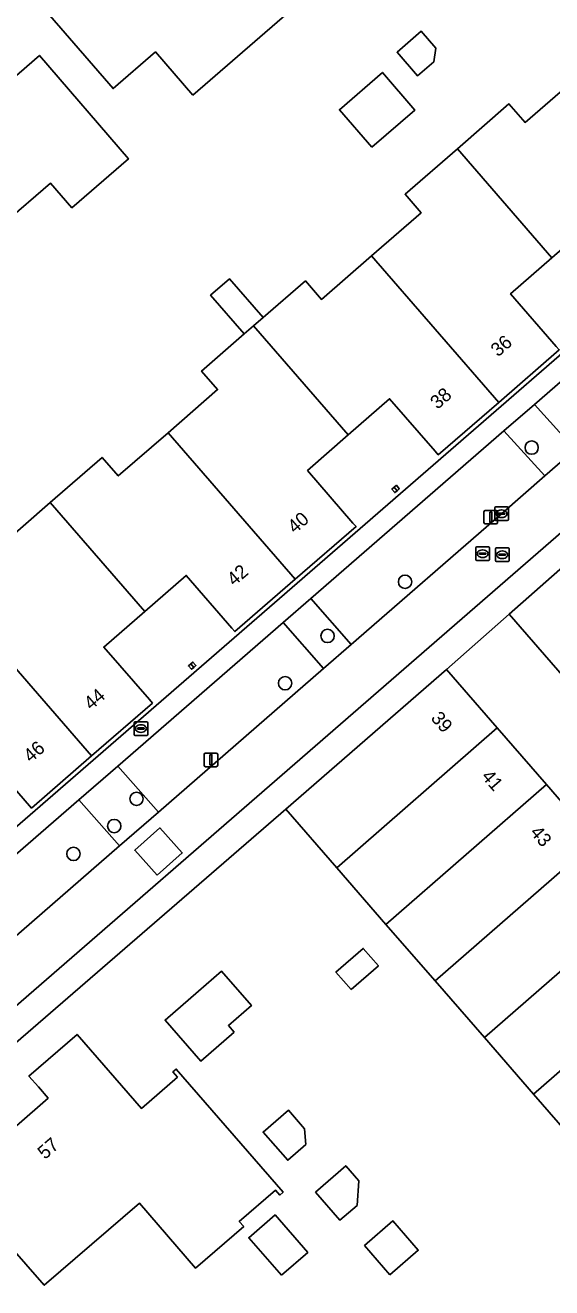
# Model space of a CAD drawing. Extents: x 155887 to 156869, y 383880 to 384678.
# Drawn here: x 156006.3 to 156045, y 384007.6 to 384100.3 of the extents above; entities that cross this region are included whole.
import ezdxf

# ---------------------------------------------------------------- set-up
doc = ezdxf.new("R2010")
doc.units = 0
for name, color, linetype in [('IMGEO_Boom', 7, 'Continuous'), ('IMGEO_Brandkraan', 7, 'Continuous'), ('IMGEO_Erf', 7, 'Continuous'), ('IMGEO_Groenvoorziening', 7, 'Continuous'), ('IMGEO_Kolk', 7, 'Continuous'), ('IMGEO_Lichtmast', 7, 'Continuous'), ('IMGEO_Pand', 7, 'Continuous'), ('IMGEO_Pand_nummerreeks', 7, 'Continuous'), ('IMGEO_Parkeervlak_open', 7, 'Continuous'), ('IMGEO_Rijbaan_lokaal_gesloten', 7, 'Continuous'), ('IMGEO_Rijbaan_lokaal_open', 7, 'Continuous'), ('IMGEO_Rioolput', 7, 'Continuous'), ('IMGEO_Voetpad_open', 7, 'Continuous')]:
    doc.layers.add(name, color=color, linetype=linetype)

msp = doc.modelspace()

# ---------------------------------------------------------------- linework, layer by layer
at = {"layer": 'IMGEO_Boom'}
for centre in [(156043.523, 384069.259), (156034.219, 384059.41), (156028.528, 384055.429), (156025.406, 384051.958), (156014.488, 384043.467), (156012.856, 384041.472), (156009.857, 384039.424)]:
    msp.add_circle(centre, 0.489, dxfattribs=at)
at = {"layer": 'IMGEO_Brandkraan'}
for p, q in [((156014.312, 384048.203), (156014.312, 384049.055)), ((156014.387, 384049.129), (156015.239, 384049.129)), ((156014.8, 384048.909), (156014.825, 384048.909)), ((156015.313, 384049.055), (156015.313, 384048.203)), ((156015.239, 384048.129), (156014.387, 384048.129)), ((156014.571, 384048.623), (156014.571, 384048.635)), ((156015.009, 384048.586), (156014.611, 384048.586)), ((156014.614, 384048.672), (156015.012, 384048.672)), ((156014.823, 384048.349), (156014.798, 384048.349)), ((156015.055, 384048.635), (156015.055, 384048.623))]:
    msp.add_line(p, q, dxfattribs=at)
for points in [[(156014.312, 384048.203), (156014.312, 384049.055)], [(156014.387, 384049.129), (156015.239, 384049.129)], [(156015.313, 384049.055), (156015.313, 384048.203)], [(156015.239, 384048.129), (156014.387, 384048.129)]]:
    msp.add_lwpolyline(points, dxfattribs=at)
for centre, radius, start, end in [((156014.389, 384049.053), 0.0765, 91.55205, 178.44795), ((156014.389, 384049.053), 0.0765, 91.55205, 178.44795), ((156015.237, 384049.053), 0.0765, 1.55205, 88.44795), ((156015.237, 384049.053), 0.0765, 1.55205, 88.44795), ((156014.389, 384048.205), 0.0765, 181.55205, 268.44795), ((156014.389, 384048.205), 0.0765, 181.55205, 268.44795), ((156014.611, 384048.632), 0.0403, 85.87752, 175.75265), ((156014.608, 384048.622), 0.0366, 178.93798, 274.71019), ((156015.012, 384048.629), 0.043, 264.86636, 352.45326), ((156015.016, 384048.634), 0.0386, 1.73085, 96.63898), ((156015.237, 384048.205), 0.0765, 271.55205, 358.44795), ((156015.237, 384048.205), 0.0765, 271.55205, 358.44795)]:
    msp.add_arc(centre, radius, start, end, dxfattribs=at)
for centre, major_axis, ratio, start_param, end_param in [((156014.799, 384048.629), (-0.387, 0.002), 0.722429, 4.712389, 7.853982), ((156014.824, 384048.629), (-0.39, 0.002), 0.717154, 1.570796, 4.712389)]:
    msp.add_ellipse(centre, major_axis=major_axis, ratio=ratio, start_param=start_param, end_param=end_param, dxfattribs=at)
at = {"layer": 'IMGEO_Erf'}
for points in [[(156000, 384036.51), (156086.442, 384111.494)], [(156004.357, 384061.931), (156008.144, 384065.22), (156011.967, 384068.54), (156013.147, 384067.181), (156016.805, 384070.358), (156020.448, 384073.521), (156019.268, 384074.88), (156022.407, 384077.606), (156019.931, 384080.457), (156021.317, 384081.661), (156023.793, 384078.81), (156026.9, 384081.509), (156028.081, 384080.15), (156031.759, 384083.344), (156035.404, 384086.51), (156034.224, 384087.869), (156038.066, 384091.206), (156041.856, 384094.498), (156043.036, 384093.139), (156046.712, 384096.331), (156050.36, 384099.499), (156049.179, 384100.858)], [(156045.01, 384083.206), (156041.979, 384080.565), (156045.334, 384076.7)], [(156045.551, 384076.449), (156041.099, 384072.586), (156036.66, 384068.734), (156036.436, 384068.993), (156033.088, 384072.85), (156030.052, 384070.199), (156027.054, 384067.58), (156030.396, 384063.718), (156030.62, 384063.459), (156026.156, 384059.596), (156021.717, 384055.755), (156021.498, 384056.008), (156018.151, 384059.876), (156015.092, 384057.224), (156012.084, 384054.617), (156015.438, 384050.755), (156015.657, 384050.502), (156011.193, 384046.625), (156006.776, 384042.79), (156003.203, 384046.905)], [(156043.663, 384021.784), (156040.047, 384025.939), (156036.43, 384030.094), (156032.814, 384034.249), (156029.198, 384038.404), (156025.456, 384042.703), (156001.423, 384021.932), (156000, 384020.578)], [(155998.041, 384016.855), (156002.964, 384011.173), (156002.615, 384006.624), (156067.288, 384002.076), (156067.79, 384009.998), (156067.854, 384010.996), (156068.011, 384013.475), (156058.272, 384004.999), (156054.512, 384009.319), (156050.896, 384013.474), (156047.286, 384017.621), (156043.663, 384021.784)]]:
    msp.add_lwpolyline(points, dxfattribs=at)
for points in [[(156018.63, 384095.142), (156015.879, 384098.319), (156012.774, 384095.631), (156006.36, 384103.049), (156011.945, 384107.878), (156012.481, 384107.258), (156015.278, 384109.676), (156019.537, 384104.767), (156022.091, 384106.982), (156026.467, 384101.929)], [(156036.482, 384098.606), (156036.335, 384097.591), (156035.138, 384096.555), (156033.63, 384098.298), (156035.412, 384099.841)], [(156009.74, 384086.874), (156008.177, 384088.681), (156001.341, 384082.796), (156000, 384084.31), (155993.531, 384091.902), (155999.389, 384096.973), (155999.573, 384096.756), (155999.796, 384096.945), (156000, 384096.943), (156003.288, 384096.705), (156004.362, 384095.46), (156007.36, 384098.066), (156013.899, 384090.47)], [(156031.79, 384091.317), (156029.396, 384094.081), (156032.554, 384096.817), (156034.948, 384094.052)], [(156033.581, 384066.494), (156033.799, 384066.23), (156033.64, 384066.098), (156033.468, 384065.956), (156033.25, 384066.22), (156033.416, 384066.357)], [(156041.863, 384057.029), (156037.26, 384052.977), (156041, 384048.672), (156044.612, 384044.514), (156048.224, 384040.356), (156051.837, 384036.198), (156055.449, 384032.039), (156059.068, 384027.874), (156062.673, 384023.724), (156066.285, 384019.566), (156070.039, 384015.245), (156074.654, 384019.297)], [(156018.851, 384053.266), (156018.692, 384053.125), (156018.532, 384052.982), (156018.31, 384053.233), (156018.471, 384053.376), (156018.629, 384053.516)], [(156030.257, 384029.462), (156029.142, 384030.743), (156031.145, 384032.486), (156032.26, 384031.205)], [(156021.671, 384026.322), (156019.223, 384024.191), (156016.591, 384027.215), (156019.039, 384029.346), (156020.728, 384030.816), (156022.928, 384028.288), (156021.239, 384026.818)], [(156025.264, 384014.572), (156025.022, 384014.363), (156024.695, 384014.74), (156022.038, 384012.437), (156022.365, 384012.06), (156018.832, 384008.998), (156014.705, 384013.78), (156007.717, 384007.749), (156005.018, 384010.829), (156004.928, 384010.75), (156000.254, 384016.144), (156000.495, 384016.354), (156001.183, 384015.563), (156007.996, 384021.493), (156007.29, 384022.305), (156006.587, 384023.112), (156010.12, 384026.166), (156014.855, 384020.736), (156017.495, 384023.038), (156017.166, 384023.415), (156017.407, 384023.625)], [(156026.924, 384018.071), (156025.597, 384016.92), (156023.796, 384018.996), (156025.657, 384020.611), (156026.844, 384019.244)], [(156027.644, 384014.591), (156029.864, 384016.517), (156030.829, 384015.405), (156030.698, 384013.613), (156029.44, 384012.522)], [(156025.133, 384008.475), (156022.741, 384011.234), (156024.677, 384012.912), (156027.068, 384010.152)], [(156033.111, 384008.515), (156031.25, 384010.66), (156033.329, 384012.464), (156035.19, 384010.319)]]:
    msp.add_lwpolyline(points, close=True, dxfattribs=at)
at = {"layer": 'IMGEO_Groenvoorziening'}
for points in [[(156043.742, 384072.44), (156041.489, 384070.486), (156044.502, 384067.183), (156046.722, 384069.113)], [(156027.305, 384058.183), (156025.27, 384056.417), (156028.241, 384053.048), (156030.268, 384054.81)], [(156016.101, 384042.496), (156013.11, 384045.869), (156010.263, 384043.4), (156013.253, 384040.021)]]:
    msp.add_lwpolyline(points, close=True, dxfattribs=at)
at = {"layer": 'IMGEO_Kolk'}
for p, q in [((156040.808, 384063.979), (156040.808, 384064.831)), ((156040.883, 384064.905), (156041.735, 384064.905)), ((156041.296, 384064.685), (156041.321, 384064.685)), ((156041.809, 384064.831), (156041.809, 384063.979)), ((156041.735, 384063.905), (156040.883, 384063.905)), ((156041.067, 384064.399), (156041.067, 384064.411)), ((156041.505, 384064.362), (156041.107, 384064.362)), ((156041.11, 384064.448), (156041.508, 384064.448)), ((156041.319, 384064.125), (156041.294, 384064.125)), ((156041.551, 384064.411), (156041.551, 384064.399))]:
    msp.add_line(p, q, dxfattribs=at)
for points in [[(156040.808, 384063.979), (156040.808, 384064.831)], [(156040.883, 384064.905), (156041.735, 384064.905)], [(156041.809, 384064.831), (156041.809, 384063.979)], [(156041.735, 384063.905), (156040.883, 384063.905)]]:
    msp.add_lwpolyline(points, dxfattribs=at)
for centre, radius, start, end in [((156040.885, 384064.829), 0.0765, 91.55205, 178.44795), ((156040.885, 384064.829), 0.0765, 91.55205, 178.44795), ((156041.733, 384064.829), 0.0765, 1.55205, 88.44795), ((156041.733, 384064.829), 0.0765, 1.55205, 88.44795), ((156040.885, 384063.981), 0.0765, 181.55205, 268.44795), ((156040.885, 384063.981), 0.0765, 181.55205, 268.44795), ((156041.107, 384064.408), 0.0403, 85.87752, 175.75265), ((156041.104, 384064.398), 0.0366, 178.93798, 274.71019), ((156041.508, 384064.405), 0.043, 264.86636, 352.45326), ((156041.512, 384064.41), 0.0386, 1.73085, 96.63898), ((156041.733, 384063.981), 0.0765, 271.55205, 358.44795), ((156041.733, 384063.981), 0.0765, 271.55205, 358.44795)]:
    msp.add_arc(centre, radius, start, end, dxfattribs=at)
for centre, major_axis, ratio, start_param, end_param in [((156041.295, 384064.405), (-0.387, 0.002), 0.722429, 4.712389, 7.853982), ((156041.32, 384064.405), (-0.39, 0.002), 0.717154, 1.570796, 4.712389)]:
    msp.add_ellipse(centre, major_axis=major_axis, ratio=ratio, start_param=start_param, end_param=end_param, dxfattribs=at)
at = {"layer": 'IMGEO_Lichtmast'}
for p, q in [((156040.018, 384063.755), (156040.018, 384064.555)), ((156040.018, 384064.555), (156040.018, 384063.755)), ((156040.118, 384064.655), (156040.908, 384064.655)), ((156040.908, 384064.655), (156040.118, 384064.655)), ((156041.008, 384064.555), (156041.008, 384063.755)), ((156041.008, 384063.755), (156041.008, 384064.555)), ((156040.908, 384063.655), (156040.118, 384063.655)), ((156040.118, 384063.655), (156040.908, 384063.655)), ((156019.464, 384045.929), (156019.464, 384046.729)), ((156019.464, 384046.729), (156019.464, 384045.929)), ((156019.564, 384046.829), (156020.354, 384046.829)), ((156020.354, 384046.829), (156019.564, 384046.829)), ((156020.454, 384046.729), (156020.454, 384045.929)), ((156020.454, 384045.929), (156020.454, 384046.729)), ((156020.354, 384045.829), (156019.564, 384045.829)), ((156019.564, 384045.829), (156020.354, 384045.829))]:
    msp.add_line(p, q, dxfattribs=at)
for points in [[(156040.438, 384064.53), (156040.588, 384064.53), (156040.588, 384063.78), (156040.438, 384063.78), (156040.438, 384064.53)], [(156019.884, 384046.704), (156020.034, 384046.704), (156020.034, 384045.954), (156019.884, 384045.954), (156019.884, 384046.704)]]:
    msp.add_lwpolyline(points, dxfattribs=at)
for centre, start, end in [((156040.118, 384064.555), 90, 180), ((156040.118, 384064.555), 90, 180), ((156040.118, 384063.755), 180, 270), ((156040.118, 384063.755), 180, 270), ((156040.908, 384064.555), 0, 90), ((156040.908, 384064.555), 360, 90), ((156040.908, 384063.755), 270, 0), ((156040.908, 384063.755), 270, 0), ((156019.564, 384046.729), 90, 180), ((156019.564, 384046.729), 90, 180), ((156020.354, 384046.729), 0, 90), ((156020.354, 384046.729), 360, 90), ((156019.564, 384045.929), 180, 270), ((156019.564, 384045.929), 180, 270), ((156020.354, 384045.929), 270, 0), ((156020.354, 384045.929), 270, 0)]:
    msp.add_arc(centre, 0.1, start, end, dxfattribs=at)
at = {"layer": 'IMGEO_Pand'}
for points in [[(156018.63, 384095.142), (156026.467, 384101.929), (156022.091, 384106.982), (156019.537, 384104.767), (156015.278, 384109.676), (156012.481, 384107.258), (156011.945, 384107.878), (156006.36, 384103.049), (156012.774, 384095.631), (156015.879, 384098.319)], [(156036.482, 384098.606), (156035.412, 384099.841), (156033.63, 384098.298), (156035.138, 384096.555), (156036.335, 384097.591)], [(156001.341, 384082.796), (156008.177, 384088.681), (156009.74, 384086.874), (156013.899, 384090.47), (156007.36, 384098.066), (156004.362, 384095.46), (156003.288, 384096.705), (156000, 384096.943), (155999.796, 384096.945), (155999.573, 384096.756), (155999.389, 384096.973), (155993.531, 384091.902), (156000, 384084.31)], [(156031.79, 384091.317), (156034.948, 384094.052), (156032.554, 384096.817), (156029.396, 384094.081)], [(156045.01, 384083.206), (156048.019, 384085.827), (156051.373, 384081.961), (156051.59, 384081.71), (156056.046, 384085.575), (156046.712, 384096.331), (156043.036, 384093.139), (156041.856, 384094.498), (156038.066, 384091.206)], [(156045.01, 384083.206), (156038.066, 384091.206), (156034.224, 384087.869), (156035.404, 384086.51), (156031.759, 384083.344), (156041.099, 384072.586), (156045.551, 384076.449), (156045.334, 384076.7), (156041.979, 384080.565)], [(156031.759, 384083.344), (156028.081, 384080.15), (156026.9, 384081.509), (156023.793, 384078.81), (156023.098, 384078.206), (156030.052, 384070.199), (156033.088, 384072.85), (156036.436, 384068.993), (156036.66, 384068.734), (156041.099, 384072.586)], [(156022.407, 384077.606), (156023.098, 384078.206), (156023.793, 384078.81), (156021.317, 384081.661), (156019.931, 384080.457)], [(156030.052, 384070.199), (156023.098, 384078.206), (156022.407, 384077.606), (156019.268, 384074.88), (156020.448, 384073.521), (156016.805, 384070.358), (156026.156, 384059.596), (156030.62, 384063.459), (156030.396, 384063.718), (156027.054, 384067.58)], [(156008.144, 384065.22), (156015.092, 384057.224), (156018.151, 384059.876), (156021.498, 384056.008), (156021.717, 384055.755), (156026.156, 384059.596), (156016.805, 384070.358), (156013.147, 384067.181), (156011.967, 384068.54)], [(156033.416, 384066.357), (156033.25, 384066.22), (156033.468, 384065.956), (156033.64, 384066.098)], [(156033.581, 384066.494), (156033.416, 384066.357), (156033.64, 384066.098), (156033.799, 384066.23)], [(156008.144, 384065.22), (156004.357, 384061.931), (156005.537, 384060.572), (156001.81, 384057.418), (156011.193, 384046.625), (156015.657, 384050.502), (156015.438, 384050.755), (156012.084, 384054.617), (156015.092, 384057.224)], [(155993.239, 384052.334), (156000.175, 384044.281), (156003.203, 384046.905), (156006.776, 384042.79), (156011.193, 384046.625), (156001.81, 384057.418), (156000, 384055.886), (155998.161, 384054.268), (155997.053, 384055.544)], [(156018.692, 384053.125), (156018.471, 384053.376), (156018.31, 384053.233), (156018.532, 384052.982)], [(156018.471, 384053.376), (156018.692, 384053.125), (156018.851, 384053.266), (156018.629, 384053.516)], [(156041, 384048.672), (156037.26, 384052.977), (156025.456, 384042.703), (156029.198, 384038.404)], [(156041, 384048.672), (156029.198, 384038.404), (156032.814, 384034.249), (156044.612, 384044.514)], [(156032.814, 384034.249), (156036.43, 384030.094), (156048.224, 384040.356), (156044.612, 384044.514)], [(156051.837, 384036.198), (156048.224, 384040.356), (156036.43, 384030.094), (156040.047, 384025.939)], [(156051.837, 384036.198), (156040.047, 384025.939), (156043.663, 384021.784), (156055.449, 384032.039)], [(156030.257, 384029.462), (156032.26, 384031.205), (156031.145, 384032.486), (156029.142, 384030.743)], [(156043.663, 384021.784), (156047.286, 384017.621), (156059.068, 384027.874), (156055.449, 384032.039)], [(156021.671, 384026.322), (156021.239, 384026.818), (156022.928, 384028.288), (156020.728, 384030.816), (156019.039, 384029.346), (156016.591, 384027.215), (156019.223, 384024.191)], [(156000.495, 384016.354), (156000.254, 384016.144), (156004.928, 384010.75), (156005.018, 384010.829), (156007.717, 384007.749), (156014.705, 384013.78), (156018.832, 384008.998), (156022.365, 384012.06), (156022.038, 384012.437), (156024.695, 384014.74), (156025.022, 384014.363), (156025.264, 384014.572), (156017.407, 384023.625), (156017.166, 384023.415), (156017.495, 384023.038), (156014.855, 384020.736), (156010.12, 384026.166), (156006.587, 384023.112), (156007.29, 384022.305), (156007.996, 384021.493), (156001.183, 384015.563)], [(156026.924, 384018.071), (156026.844, 384019.244), (156025.657, 384020.611), (156023.796, 384018.996), (156025.597, 384016.92)], [(156027.644, 384014.591), (156029.44, 384012.522), (156030.698, 384013.613), (156030.829, 384015.405), (156029.864, 384016.517)], [(156025.133, 384008.475), (156027.068, 384010.152), (156024.677, 384012.912), (156022.741, 384011.234)], [(156033.111, 384008.515), (156035.19, 384010.319), (156033.329, 384012.464), (156031.25, 384010.66)]]:
    msp.add_lwpolyline(points, close=True, dxfattribs=at)
at = {"layer": 'IMGEO_Parkeervlak_open'}
for points in [[(156043.742, 384072.44), (156046.722, 384069.113), (156056.778, 384077.858), (156053.856, 384081.214)], [(156030.268, 384054.81), (156041.308, 384064.405), (156044.502, 384067.183), (156041.489, 384070.486), (156027.305, 384058.183)], [(156025.27, 384056.417), (156013.11, 384045.869), (156016.101, 384042.496), (156028.241, 384053.048)], [(156013.253, 384040.021), (156010.263, 384043.4), (156000, 384034.497), (155998.206, 384032.815), (156000, 384030.616), (156001.101, 384029.459)]]:
    msp.add_lwpolyline(points, close=True, dxfattribs=at)
at = {"layer": 'IMGEO_Rijbaan_lokaal_gesloten'}
for points in [[(156000, 384023.453), (156000.779, 384024.065), (156095.22, 384106.032), (156096.361, 384107.023), (156096.403, 384107.059), (156182.818, 384182.155)], [(156090.359, 384107.06), (156073.437, 384092.345), (156072.575, 384091.595), (156057.667, 384078.631), (156056.778, 384077.858), (156046.722, 384069.113), (156044.502, 384067.183), (156041.308, 384064.405), (156030.268, 384054.81), (156028.241, 384053.048), (156016.101, 384042.496), (156013.253, 384040.021), (156001.101, 384029.459)]]:
    msp.add_lwpolyline(points, dxfattribs=at)
msp.add_lwpolyline([(156016.002, 384037.855), (156014.367, 384039.693), (156016.216, 384041.338), (156017.851, 384039.5)], close=True, dxfattribs=at)
at = {"layer": 'IMGEO_Rijbaan_lokaal_open'}
for points in [[(156046.015, 384060.684), (156041.863, 384057.029), (156074.654, 384019.297), (156078.852, 384022.966), (156074.863, 384027.509), (156063.308, 384040.806), (156062.199, 384042.088)], [(156016.002, 384037.855), (156017.851, 384039.5), (156016.216, 384041.338), (156014.367, 384039.693)]]:
    msp.add_lwpolyline(points, close=True, dxfattribs=at)
at = {"layer": 'IMGEO_Rioolput'}
for p, q in [((156039.419, 384061.046), (156039.419, 384061.898)), ((156039.494, 384061.972), (156040.346, 384061.972)), ((156040.42, 384061.898), (156040.42, 384061.046)), ((156040.934, 384061.895), (156041.786, 384061.895)), ((156040.346, 384060.972), (156039.494, 384060.972)), ((156039.678, 384061.466), (156039.678, 384061.478)), ((156040.116, 384061.429), (156039.718, 384061.429)), ((156039.721, 384061.515), (156040.119, 384061.515)), ((156039.93, 384061.192), (156039.905, 384061.192)), ((156039.907, 384061.752), (156039.932, 384061.752)), ((156040.162, 384061.478), (156040.162, 384061.466)), ((156040.859, 384060.969), (156040.859, 384061.821)), ((156041.118, 384061.389), (156041.118, 384061.401)), ((156041.556, 384061.352), (156041.158, 384061.352)), ((156041.161, 384061.438), (156041.559, 384061.438)), ((156041.37, 384061.115), (156041.345, 384061.115)), ((156041.347, 384061.675), (156041.372, 384061.675)), ((156041.602, 384061.401), (156041.602, 384061.389)), ((156041.86, 384061.821), (156041.86, 384060.969)), ((156041.786, 384060.895), (156040.934, 384060.895))]:
    msp.add_line(p, q, dxfattribs=at)
for points in [[(156039.419, 384061.046), (156039.419, 384061.898)], [(156039.494, 384061.972), (156040.346, 384061.972)], [(156040.42, 384061.898), (156040.42, 384061.046)], [(156040.934, 384061.895), (156041.786, 384061.895)], [(156040.346, 384060.972), (156039.494, 384060.972)], [(156040.859, 384060.969), (156040.859, 384061.821)], [(156041.86, 384061.821), (156041.86, 384060.969)], [(156041.786, 384060.895), (156040.934, 384060.895)]]:
    msp.add_lwpolyline(points, dxfattribs=at)
for centre, radius, start, end in [((156039.496, 384061.896), 0.0765, 91.55205, 178.44795), ((156039.496, 384061.896), 0.0765, 91.55205, 178.44795), ((156040.344, 384061.896), 0.0765, 1.55205, 88.44795), ((156040.344, 384061.896), 0.0765, 1.55205, 88.44795), ((156040.936, 384061.819), 0.0765, 91.55205, 178.44795), ((156040.936, 384061.819), 0.0765, 91.55205, 178.44795), ((156041.784, 384061.819), 0.0765, 1.55205, 88.44795), ((156041.784, 384061.819), 0.0765, 1.55205, 88.44795), ((156039.496, 384061.048), 0.0765, 181.55205, 268.44795), ((156039.496, 384061.048), 0.0765, 181.55205, 268.44795), ((156039.718, 384061.475), 0.0403, 85.87752, 175.75265), ((156039.715, 384061.465), 0.0366, 178.93798, 274.71019), ((156040.119, 384061.472), 0.043, 264.86636, 352.45326), ((156040.123, 384061.477), 0.0386, 1.73085, 96.63898), ((156040.344, 384061.048), 0.0765, 271.55205, 358.44795), ((156040.344, 384061.048), 0.0765, 271.55205, 358.44795), ((156040.936, 384060.971), 0.0765, 181.55205, 268.44795), ((156040.936, 384060.971), 0.0765, 181.55205, 268.44795), ((156041.158, 384061.398), 0.0403, 85.87752, 175.75265), ((156041.155, 384061.388), 0.0366, 178.93798, 274.71019), ((156041.559, 384061.395), 0.043, 264.86636, 352.45326), ((156041.563, 384061.4), 0.0386, 1.73085, 96.63898), ((156041.784, 384060.971), 0.0765, 271.55205, 358.44795), ((156041.784, 384060.971), 0.0765, 271.55205, 358.44795)]:
    msp.add_arc(centre, radius, start, end, dxfattribs=at)
for centre, major_axis, ratio, start_param, end_param in [((156039.906, 384061.472), (-0.387, 0.002), 0.722429, 4.712389, 7.853982), ((156039.931, 384061.472), (-0.39, 0.002), 0.717154, 1.570796, 4.712389), ((156041.346, 384061.395), (-0.387, 0.002), 0.722429, 4.712389, 7.853982), ((156041.371, 384061.395), (-0.39, 0.002), 0.717154, 1.570796, 4.712389)]:
    msp.add_ellipse(centre, major_axis=major_axis, ratio=ratio, start_param=start_param, end_param=end_param, dxfattribs=at)
at = {"layer": 'IMGEO_Voetpad_open'}
for points in [[(156086.442, 384111.494), (156000, 384036.51)], [(156000, 384034.497), (156010.263, 384043.4), (156013.11, 384045.869), (156025.27, 384056.417), (156027.305, 384058.183), (156041.489, 384070.486), (156043.742, 384072.44), (156053.856, 384081.214), (156054.753, 384081.992), (156069.71, 384094.966), (156070.574, 384095.715), (156087.459, 384110.362)], [(156000, 384020.578), (156001.423, 384021.932), (156025.456, 384042.703), (156037.26, 384052.977), (156041.863, 384057.029), (156046.015, 384060.684), (156046.361, 384060.988), (156049.308, 384063.528), (156064.539, 384076.733), (156096.561, 384104.495), (156097.741, 384105.518), (156096.403, 384107.059), (156096.361, 384107.023), (156095.22, 384106.032), (156000.779, 384024.065), (156000, 384023.453)]]:
    msp.add_lwpolyline(points, dxfattribs=at)

# ---------------------------------------------------------------- texts
at = {"layer": 'IMGEO_Pand_nummerreeks'}
for s, rotation, p in [('36', 40.9492, (156041.053, 384075.883)), ('38', 40.94929, (156036.609, 384072.027)), ('40', 40.86908, (156026.123, 384062.9)), ('42', 40.87049, (156021.667, 384059.044)), ('44', 40.97009, (156011.16, 384049.936)), ('39', 310.98189, (156036.064, 384049.354)), ('46', 40.97009, (156006.72, 384046.08)), ('41', 310.98189, (156039.78, 384045.076)), ('43', 310.98189, (156043.348, 384040.969)), ('57', 41.03614, (156007.761, 384016.939))]:
    msp.add_text(s, height=1, rotation=rotation, dxfattribs=at).set_placement(p)

doc.saveas('drawing.dxf')
